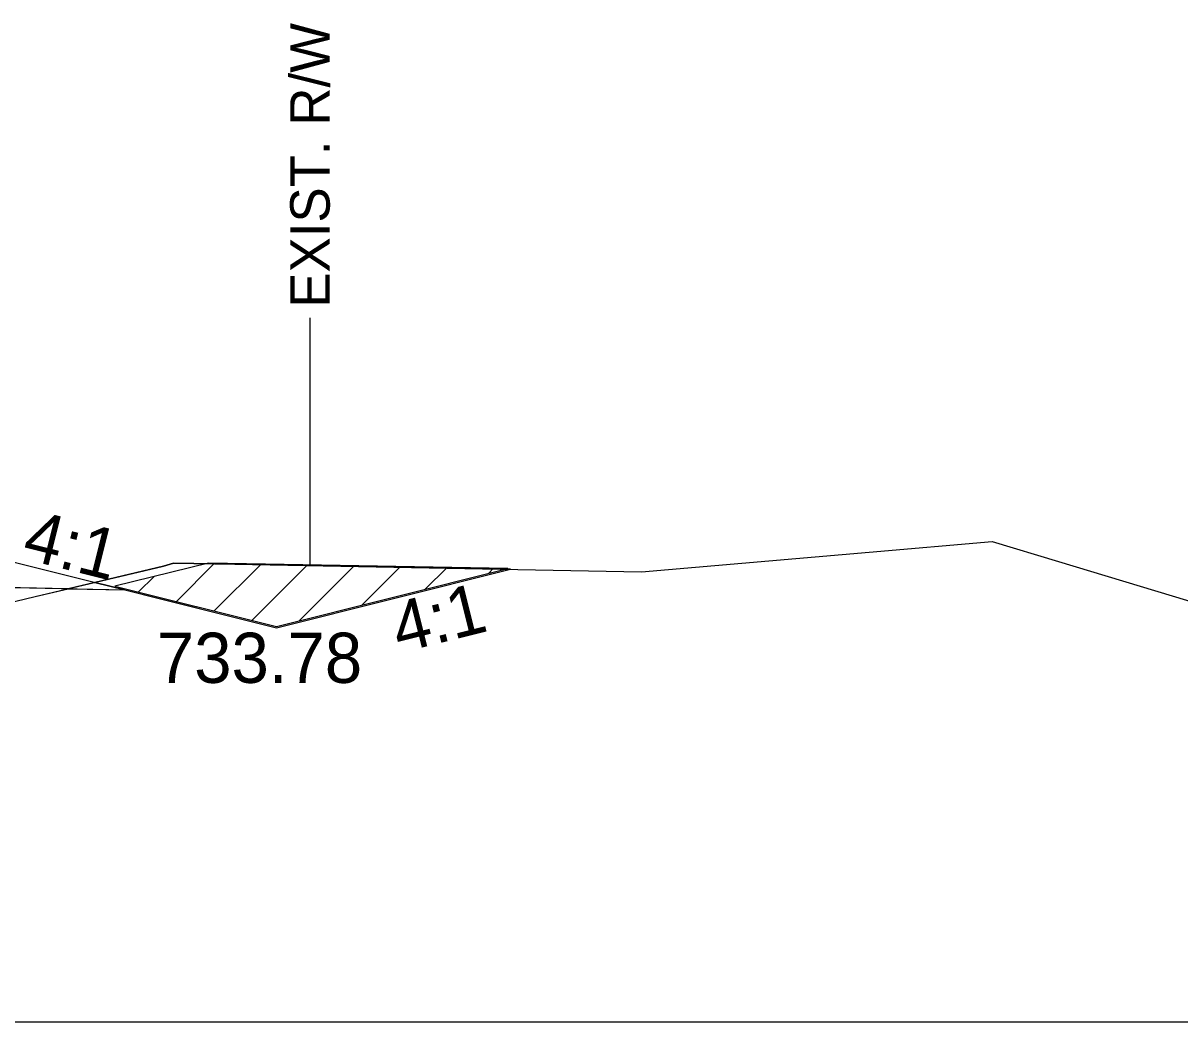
# Model space of a CAD drawing. Extents: x -26 to 4303, y -10 to 9577.
# Drawn here: x 171.43 to 205.99, y 5500 to 5529.85 of the extents above; entities that cross this region are included whole.
import ezdxf

# ---------------------------------------------------------------- set-up
doc = ezdxf.new("R2010")
doc.units = 0
for name, color, linetype in [('Old_Level_2', 7, 'Continuous'), ('Pattern 1', 7, 'Continuous'), ('Prop CMT Pvmt Course 2 Wedge', 7, 'Continuous'), ('Prop CMT Pvmt Wedge Surface 1', 7, 'Continuous'), ('Prop CMT Slope Grass', 7, 'Continuous'), ('Prop XS DDE Elevations', 7, 'Continuous'), ('Prop XS Ditch Standard Text', 7, 'Continuous'), ('Prop XS Hydro Elevations', 7, 'Continuous'), ('Prop XS Side Slope Text', 7, 'Continuous')]:
    doc.layers.add(name, color=color, linetype=linetype)

msp = doc.modelspace()

# ---------------------------------------------------------------- linework, layer by layer
at = {"layer": 'Old_Level_2'}
msp.add_line((150, 5500), (300, 5500), dxfattribs=at)
msp.add_line((150, 5500), (300, 5500), dxfattribs=at)
at = {"layer": 'Pattern 1'}
for p, q in [((176.011, 5512.566), (177.152, 5513.706)), ((177.142, 5512.283), (178.543, 5513.683)), ((178.274, 5512), (179.932, 5513.658)), ((179.675, 5511.987), (181.32, 5513.632)), ((181.561, 5512.459), (182.708, 5513.606)), ((183.447, 5512.93), (184.097, 5513.58)), ((185.332, 5513.401), (185.485, 5513.554)), ((174.88, 5512.848), (175.343, 5513.311))]:
    msp.add_line(p, q, dxfattribs=at)
msp.add_lwpolyline([(174.172, 5513.025), (179, 5511.818), (185.911, 5513.546), (178.677, 5513.681), (176.974, 5513.709)], close=True, dxfattribs=at)
at = {"layer": 'Prop CMT Pvmt Course 2 Wedge'}
msp.add_lwpolyline([(169, 5513.936), (171, 5513.776), (179, 5511.776), (185.993, 5513.525)], dxfattribs=at)
at = {"layer": 'Prop CMT Pvmt Wedge Surface 1'}
msp.add_line((166.982, 5513.06), (174.465, 5512.91), dxfattribs=at)
at = {"layer": 'Prop CMT Slope Grass'}
msp.add_lwpolyline([(170.662, 5512.442), (171.792, 5512.711), (175.622, 5513.622), (175.923, 5513.71), (177.751, 5513.68), (189.912, 5513.451), (196.711, 5514.041), (200.39, 5514.358), (202.37, 5513.763), (219.877, 5508.471)], dxfattribs=at)
at = {"layer": 'Prop XS DDE Elevations'}
for points in [[(179, 5511.776), (185.993, 5513.525), (177.751, 5513.68), (175.923, 5513.71), (175.622, 5513.622), (173.571, 5513.134), (174.465, 5512.91)], [(170.662, 5512.442), (171.792, 5512.711), (172.773, 5512.944), (167.55, 5513.049)], [(172.773, 5512.944), (174.465, 5512.91), (173.571, 5513.134)]]:
    msp.add_lwpolyline(points, close=True, dxfattribs=at)
at = {"layer": 'Prop XS Ditch Standard Text'}
msp.add_line((180, 5521.039), (180, 5513.637), dxfattribs=at)

# ---------------------------------------------------------------- texts
msp.add_text('EXIST. R/W', height=1.1811, rotation=90, dxfattribs=at).set_placement((180.591, 5521.341))
at = {"layer": 'Prop XS Hydro Elevations'}
msp.add_text('733.78', height=1.5, dxfattribs=at).set_placement((175.426, 5510.13))
at = {"layer": 'Prop XS Side Slope Text'}
for rotation, p in [(345.9638, (171.352, 5513.859)), (14.0362, (182.667, 5511.014))]:
    msp.add_text('4:1', height=1.5, rotation=rotation, dxfattribs=at).set_placement(p)

doc.saveas('drawing.dxf')
